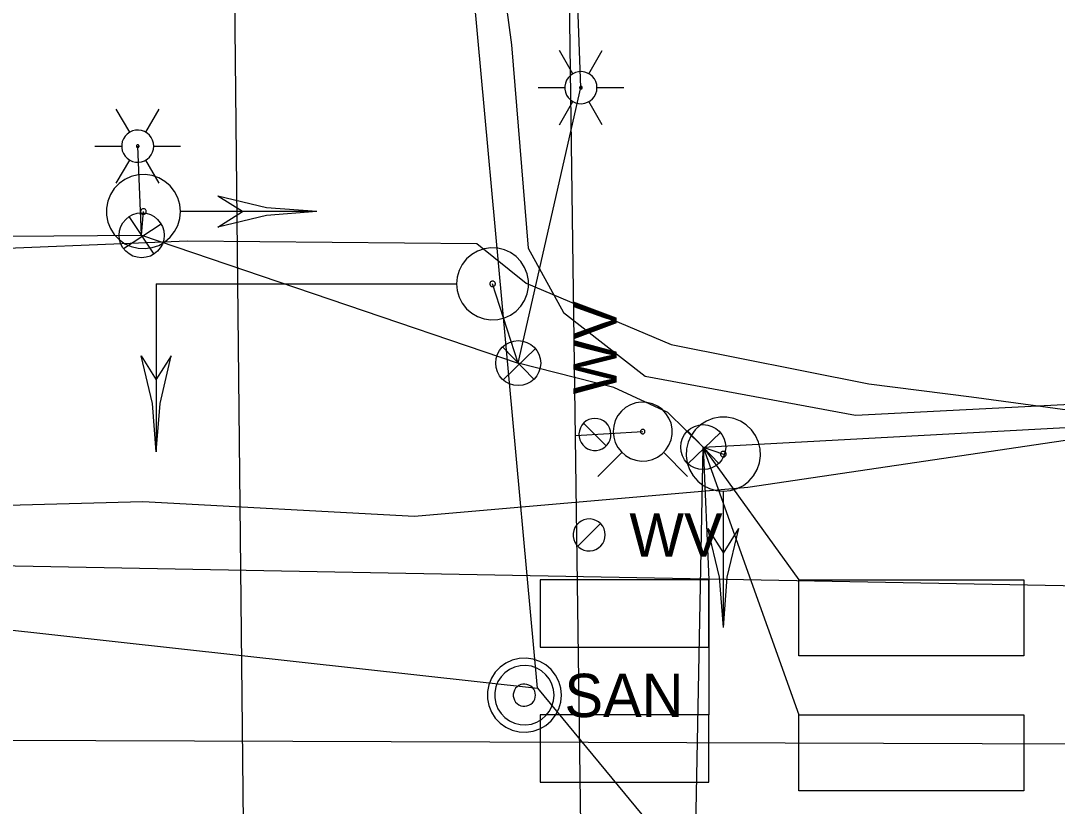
# Model space of a CAD drawing. Extents: x 600849 to 606371, y 330010 to 403088.
# Drawn here: x 605049.6 to 605141.7, y 332700 to 332769.8 of the extents above; entities that cross this region are included whole.
import ezdxf

# ---------------------------------------------------------------- set-up
doc = ezdxf.new("R2010")
doc.units = 0
for name, color, linetype in [('E_LTG', 7, 'Continuous'), ('E_LTG_CID', 7, 'Continuous'), ('E_SIG', 7, 'Continuous'), ('E_SIG_Conduit', 7, 'Continuous'), ('E_UTL_E_UG', 7, 'Continuous'), ('E_UTL_G_UG', 7, 'Continuous'), ('E_UTL_Loop_UG', 7, 'Continuous'), ('E_UTL_SAN', 7, 'Continuous'), ('E_UTL_SAN_UG', 7, 'Continuous'), ('E_UTL_T_UG', 7, 'Continuous'), ('E_UTL_TV_UG', 7, 'Continuous'), ('E_UTL_W', 7, 'Continuous'), ('E_UTL_W_UG', 7, 'Continuous'), ('E_UTL_WHydrant', 7, 'Continuous')]:
    doc.layers.add(name, color=color, linetype=linetype)

# ---------------------------------------------------------------- blocks, each defined once
blk = doc.blocks.new('_U303')
at = {"layer": 'E_SIG'}
for p, q in [((0, 6.1), (0, -6.1)), ((-6.09, 0.4), (6.1, 0.4))]:
    blk.add_line(p, q, dxfattribs=at)
blk.add_circle((0, 0.01), 6.1, dxfattribs=at)
blk = doc.blocks.new('_U304')
at = {"layer": 'E_SIG'}
for p, q in [((0, 6.1), (0, -6.1)), ((-6.09, 0.4), (6.1, 0.4))]:
    blk.add_line(p, q, dxfattribs=at)
blk.add_circle((0, 0.01), 6.1, dxfattribs=at)
blk = doc.blocks.new('_U309')
at = {"layer": 'E_SIG'}
for p, q in [((0, 6.1), (0, -6.1)), ((-6.09, 0.4), (6.1, 0.4))]:
    blk.add_line(p, q, dxfattribs=at)
blk.add_circle((0, 0.01), 6.1, dxfattribs=at)

msp = doc.modelspace()

# ---------------------------------------------------------------- linework, layer by layer
at = {"layer": 'E_LTG'}
for points in [[(605098.635, 332765.082), (605097.444, 332767.144)], [(605100.064, 332765.082), (605101.255, 332767.144)], [(605100.779, 332763.844), (605100.753, 332764.115), (605100.676, 332764.376), (605100.552, 332764.617), (605100.384, 332764.831), (605100.179, 332765.008), (605099.943, 332765.144), (605099.687, 332765.233), (605099.418, 332765.272), (605099.146, 332765.259), (605098.882, 332765.195), (605098.635, 332765.082), (605098.414, 332764.924), (605098.227, 332764.728), (605098.08, 332764.499), (605097.979, 332764.247), (605097.927, 332763.98), (605097.927, 332763.709), (605097.979, 332763.442), (605098.08, 332763.19), (605098.227, 332762.961), (605098.414, 332762.765), (605098.635, 332762.607), (605098.882, 332762.494), (605099.146, 332762.43), (605099.418, 332762.417), (605099.687, 332762.456), (605099.943, 332762.545), (605100.179, 332762.68), (605100.384, 332762.858), (605100.552, 332763.072), (605100.676, 332763.313), (605100.753, 332763.574), (605100.779, 332763.844)], [(605100.779, 332763.844), (605100.753, 332764.115), (605100.676, 332764.376), (605100.552, 332764.617), (605100.384, 332764.831), (605100.179, 332765.008), (605099.943, 332765.144), (605099.687, 332765.233), (605099.418, 332765.272), (605099.146, 332765.259), (605098.882, 332765.195), (605098.635, 332765.082), (605098.414, 332764.924), (605098.227, 332764.728), (605098.08, 332764.499), (605097.979, 332764.247), (605097.927, 332763.98), (605097.927, 332763.709), (605097.979, 332763.442), (605098.08, 332763.19), (605098.227, 332762.961), (605098.414, 332762.765), (605098.635, 332762.607), (605098.882, 332762.494), (605099.146, 332762.43), (605099.418, 332762.417), (605099.687, 332762.456), (605099.943, 332762.545), (605100.179, 332762.68), (605100.384, 332762.858), (605100.552, 332763.072), (605100.676, 332763.313), (605100.753, 332763.574), (605100.779, 332763.844)], [(605100.779, 332763.844), (605100.753, 332764.115), (605100.676, 332764.376), (605100.552, 332764.617), (605100.384, 332764.831), (605100.179, 332765.008), (605099.943, 332765.144), (605099.687, 332765.233), (605099.418, 332765.272), (605099.146, 332765.259), (605098.882, 332765.195), (605098.635, 332765.082), (605098.414, 332764.924), (605098.227, 332764.728), (605098.08, 332764.499), (605097.979, 332764.247), (605097.927, 332763.98), (605097.927, 332763.709), (605097.979, 332763.442), (605098.08, 332763.19), (605098.227, 332762.961), (605098.414, 332762.765), (605098.635, 332762.607), (605098.882, 332762.494), (605099.146, 332762.43), (605099.418, 332762.417), (605099.687, 332762.456), (605099.943, 332762.545), (605100.179, 332762.68), (605100.384, 332762.858), (605100.552, 332763.072), (605100.676, 332763.313), (605100.753, 332763.574), (605100.779, 332763.844)], [(605095.539, 332763.844), (605097.921, 332763.844)], [(605099.469, 332763.844), (605099.467, 332763.867), (605099.46, 332763.889), (605099.45, 332763.909), (605099.436, 332763.927), (605099.419, 332763.941), (605099.399, 332763.953), (605099.378, 332763.96), (605099.355, 332763.963), (605099.333, 332763.962), (605099.311, 332763.957), (605099.29, 332763.948), (605099.272, 332763.934), (605099.256, 332763.918), (605099.244, 332763.899), (605099.236, 332763.878), (605099.231, 332763.856), (605099.231, 332763.833), (605099.236, 332763.811), (605099.244, 332763.79), (605099.256, 332763.771), (605099.272, 332763.754), (605099.29, 332763.741), (605099.311, 332763.732), (605099.333, 332763.727), (605099.355, 332763.726), (605099.378, 332763.729), (605099.399, 332763.736), (605099.419, 332763.747), (605099.436, 332763.762), (605099.45, 332763.78), (605099.46, 332763.8), (605099.467, 332763.822), (605099.469, 332763.844)], [(605100.779, 332763.844), (605103.16, 332763.844)], [(605097.444, 332760.544), (605098.635, 332762.607)], [(605101.255, 332760.544), (605100.064, 332762.607)], [(605059.241, 332759.879), (605058.051, 332761.941)], [(605060.67, 332759.879), (605061.861, 332761.941)], [(605061.385, 332758.641), (605061.359, 332758.912), (605061.283, 332759.173), (605061.158, 332759.414), (605060.99, 332759.628), (605060.785, 332759.805), (605060.549, 332759.941), (605060.293, 332760.03), (605060.024, 332760.069), (605059.753, 332760.056), (605059.489, 332759.992), (605059.241, 332759.879), (605059.02, 332759.721), (605058.833, 332759.525), (605058.686, 332759.296), (605058.585, 332759.044), (605058.533, 332758.777), (605058.533, 332758.506), (605058.585, 332758.239), (605058.686, 332757.987), (605058.833, 332757.758), (605059.02, 332757.562), (605059.241, 332757.404), (605059.489, 332757.291), (605059.753, 332757.227), (605060.024, 332757.214), (605060.293, 332757.253), (605060.549, 332757.342), (605060.785, 332757.477), (605060.99, 332757.655), (605061.158, 332757.869), (605061.283, 332758.11), (605061.359, 332758.371), (605061.385, 332758.641)], [(605061.385, 332758.641), (605061.359, 332758.912), (605061.283, 332759.173), (605061.158, 332759.414), (605060.99, 332759.628), (605060.785, 332759.805), (605060.549, 332759.941), (605060.293, 332760.03), (605060.024, 332760.069), (605059.753, 332760.056), (605059.489, 332759.992), (605059.241, 332759.879), (605059.02, 332759.721), (605058.833, 332759.525), (605058.686, 332759.296), (605058.585, 332759.044), (605058.533, 332758.777), (605058.533, 332758.506), (605058.585, 332758.239), (605058.686, 332757.987), (605058.833, 332757.758), (605059.02, 332757.562), (605059.241, 332757.404), (605059.489, 332757.291), (605059.753, 332757.227), (605060.024, 332757.214), (605060.293, 332757.253), (605060.549, 332757.342), (605060.785, 332757.477), (605060.99, 332757.655), (605061.158, 332757.869), (605061.283, 332758.11), (605061.359, 332758.371), (605061.385, 332758.641)], [(605061.385, 332758.641), (605061.359, 332758.912), (605061.283, 332759.173), (605061.158, 332759.414), (605060.99, 332759.628), (605060.785, 332759.805), (605060.549, 332759.941), (605060.293, 332760.03), (605060.024, 332760.069), (605059.753, 332760.056), (605059.489, 332759.992), (605059.241, 332759.879), (605059.02, 332759.721), (605058.833, 332759.525), (605058.686, 332759.296), (605058.585, 332759.044), (605058.533, 332758.777), (605058.533, 332758.506), (605058.585, 332758.239), (605058.686, 332757.987), (605058.833, 332757.758), (605059.02, 332757.562), (605059.241, 332757.404), (605059.489, 332757.291), (605059.753, 332757.227), (605060.024, 332757.214), (605060.293, 332757.253), (605060.549, 332757.342), (605060.785, 332757.477), (605060.99, 332757.655), (605061.158, 332757.869), (605061.283, 332758.11), (605061.359, 332758.371), (605061.385, 332758.641)], [(605056.145, 332758.641), (605058.527, 332758.641)], [(605060.075, 332758.641), (605060.073, 332758.664), (605060.066, 332758.686), (605060.056, 332758.706), (605060.042, 332758.724), (605060.025, 332758.738), (605060.005, 332758.75), (605059.984, 332758.757), (605059.962, 332758.76), (605059.939, 332758.759), (605059.917, 332758.754), (605059.896, 332758.745), (605059.878, 332758.731), (605059.862, 332758.715), (605059.85, 332758.696), (605059.842, 332758.675), (605059.837, 332758.653), (605059.837, 332758.63), (605059.842, 332758.608), (605059.85, 332758.587), (605059.862, 332758.568), (605059.878, 332758.551), (605059.896, 332758.538), (605059.917, 332758.529), (605059.939, 332758.524), (605059.962, 332758.523), (605059.984, 332758.526), (605060.005, 332758.533), (605060.025, 332758.544), (605060.042, 332758.559), (605060.056, 332758.577), (605060.066, 332758.597), (605060.073, 332758.619), (605060.075, 332758.641)], [(605061.385, 332758.641), (605063.767, 332758.641)], [(605058.051, 332755.341), (605059.241, 332757.404)], [(605061.861, 332755.341), (605060.67, 332757.404)]]:
    msp.add_lwpolyline(points, dxfattribs=at)
at = {"layer": 'E_LTG_CID'}
for points in [[(605093.776, 332739.36), (605099.35, 332763.844), (605096.21, 332849.584), (605096.68, 332851.604), (605079.02, 332888.844)], [(605060.303, 332750.724), (605059.956, 332758.641)]]:
    msp.add_lwpolyline(points, dxfattribs=at)
at = {"layer": 'E_SIG'}
for points in [[(605063.763, 332752.827), (605063.703, 332753.452), (605063.526, 332754.053), (605063.239, 332754.611), (605062.851, 332755.104), (605062.377, 332755.515), (605061.834, 332755.829), (605061.241, 332756.034), (605060.62, 332756.123), (605059.993, 332756.093), (605059.383, 332755.945), (605058.813, 332755.685), (605058.302, 332755.321), (605057.869, 332754.867), (605057.53, 332754.339), (605057.296, 332753.757), (605057.178, 332753.141), (605057.178, 332752.513), (605057.296, 332751.897), (605057.53, 332751.315), (605057.869, 332750.787), (605058.302, 332750.333), (605058.813, 332749.969), (605059.383, 332749.708), (605059.993, 332749.561), (605060.62, 332749.531), (605061.241, 332749.62), (605061.834, 332749.825), (605062.377, 332750.139), (605062.851, 332750.55), (605063.239, 332751.043), (605063.526, 332751.601), (605063.703, 332752.202), (605063.763, 332752.827)], [(605069.263, 332752.826), (605067.063, 332754.203)], [(605075.863, 332752.827), (605071.409, 332753.173), (605067.063, 332754.202)], [(605060.715, 332752.827), (605060.711, 332752.875), (605060.697, 332752.921), (605060.675, 332752.963), (605060.645, 332753.001), (605060.609, 332753.033), (605060.568, 332753.057), (605060.522, 332753.072), (605060.475, 332753.079), (605060.427, 332753.077), (605060.38, 332753.066), (605060.336, 332753.046), (605060.297, 332753.018), (605060.264, 332752.983), (605060.238, 332752.943), (605060.221, 332752.898), (605060.211, 332752.851), (605060.211, 332752.803), (605060.221, 332752.756), (605060.238, 332752.711), (605060.264, 332752.671), (605060.297, 332752.636), (605060.336, 332752.608), (605060.38, 332752.588), (605060.427, 332752.577), (605060.475, 332752.575), (605060.522, 332752.582), (605060.568, 332752.597), (605060.609, 332752.621), (605060.645, 332752.653), (605060.675, 332752.691), (605060.697, 332752.733), (605060.711, 332752.779), (605060.715, 332752.827)], [(605075.862, 332752.826), (605063.821, 332752.826)], [(605075.863, 332752.827), (605071.409, 332752.481), (605067.063, 332751.452)], [(605067.063, 332751.454), (605069.263, 332752.826)], [(605088.299, 332746.402), (605088.357, 332745.796), (605088.529, 332745.212), (605088.808, 332744.67), (605089.184, 332744.192), (605089.644, 332743.793), (605090.172, 332743.489), (605090.747, 332743.289), (605091.35, 332743.203), (605091.958, 332743.232), (605092.55, 332743.375), (605093.104, 332743.628), (605093.6, 332743.981), (605094.02, 332744.422), (605094.349, 332744.934), (605094.575, 332745.5), (605094.691, 332746.098), (605094.691, 332746.707), (605094.575, 332747.304), (605094.349, 332747.87), (605094.02, 332748.382), (605093.6, 332748.823), (605093.104, 332749.176), (605092.55, 332749.429), (605091.958, 332749.572), (605091.35, 332749.601), (605090.747, 332749.515), (605090.172, 332749.316), (605089.644, 332749.011), (605089.184, 332748.612), (605088.808, 332748.134), (605088.529, 332747.592), (605088.357, 332747.008), (605088.299, 332746.402)], [(605091.257, 332746.402), (605091.262, 332746.356), (605091.275, 332746.311), (605091.296, 332746.27), (605091.325, 332746.233), (605091.36, 332746.202), (605091.4, 332746.179), (605091.444, 332746.164), (605091.491, 332746.157), (605091.537, 332746.16), (605091.582, 332746.171), (605091.625, 332746.19), (605091.663, 332746.217), (605091.695, 332746.251), (605091.72, 332746.29), (605091.737, 332746.333), (605091.746, 332746.379), (605091.746, 332746.425), (605091.737, 332746.471), (605091.72, 332746.514), (605091.695, 332746.553), (605091.663, 332746.587), (605091.625, 332746.614), (605091.582, 332746.634), (605091.537, 332746.645), (605091.491, 332746.647), (605091.444, 332746.64), (605091.4, 332746.625), (605091.36, 332746.602), (605091.325, 332746.571), (605091.296, 332746.534), (605091.275, 332746.493), (605091.262, 332746.448), (605091.257, 332746.402)], [(605061.608, 332746.401), (605088.247, 332746.401)], [(605061.608, 332746.401), (605061.608, 332731.455)], [(605069.082, 332746.401), (605069.082, 332746.401)], [(605060.271, 332739.995), (605061.608, 332737.86)], [(605061.608, 332731.455), (605061.272, 332735.777), (605060.273, 332739.996)], [(605061.608, 332731.455), (605061.944, 332735.777), (605062.943, 332739.996)], [(605061.608, 332737.86), (605062.945, 332739.995)], [(605112.012, 332727.96), (605112.637, 332728.019), (605113.239, 332728.196), (605113.796, 332728.484), (605114.29, 332728.871), (605114.7, 332729.346), (605115.014, 332729.889), (605115.219, 332730.482), (605115.309, 332731.103), (605115.279, 332731.729), (605115.131, 332732.339), (605114.87, 332732.91), (605114.506, 332733.421), (605114.052, 332733.854), (605113.524, 332734.193), (605112.942, 332734.426), (605112.326, 332734.545), (605111.699, 332734.545), (605111.083, 332734.426), (605110.5, 332734.193), (605109.972, 332733.854), (605109.518, 332733.421), (605109.154, 332732.91), (605108.894, 332732.339), (605108.746, 332731.729), (605108.716, 332731.103), (605108.805, 332730.482), (605109.01, 332729.889), (605109.324, 332729.346), (605109.735, 332728.871), (605110.228, 332728.484), (605110.786, 332728.196), (605111.388, 332728.019), (605112.012, 332727.96)], [(605112.012, 332731.007), (605112.06, 332731.012), (605112.106, 332731.025), (605112.149, 332731.047), (605112.186, 332731.077), (605112.218, 332731.113), (605112.242, 332731.155), (605112.258, 332731.2), (605112.264, 332731.248), (605112.262, 332731.296), (605112.251, 332731.342), (605112.231, 332731.386), (605112.203, 332731.425), (605112.168, 332731.458), (605112.128, 332731.484), (605112.083, 332731.502), (605112.036, 332731.511), (605111.988, 332731.511), (605111.941, 332731.502), (605111.897, 332731.484), (605111.856, 332731.458), (605111.822, 332731.425), (605111.794, 332731.386), (605111.774, 332731.342), (605111.762, 332731.296), (605111.76, 332731.248), (605111.767, 332731.2), (605111.783, 332731.155), (605111.807, 332731.113), (605111.838, 332731.077), (605111.876, 332731.047), (605111.918, 332731.025), (605111.965, 332731.012), (605112.012, 332731.007)], [(605112.011, 332715.86), (605112.011, 332727.902)], [(605112.012, 332715.86), (605111.666, 332720.313), (605110.637, 332724.66)], [(605110.639, 332724.659), (605112.011, 332722.459)], [(605112.011, 332722.459), (605113.388, 332724.659)], [(605112.012, 332715.86), (605112.358, 332720.313), (605113.387, 332724.66)]]:
    msp.add_lwpolyline(points, dxfattribs=at)
at = {"layer": 'E_SIG_Conduit'}
for points in [[(605060.303, 332750.724), (605060.462, 332752.827)], [(605007.43, 332680.058), (605011.085, 332731.736), (605007.188, 332737.782), (605016.504, 332738.934), (605013.444, 332750.366), (605060.303, 332750.724), (605093.776, 332739.36)], [(605093.776, 332739.36), (605091.503, 332746.403)], [(605110.222, 332731.892), (605107.07, 332734.971), (605102.28, 332737.181), (605093.776, 332739.36)], [(605007.43, 332680.058), (605024.307, 332657.096), (605054.734, 332656.67), (605096.421, 332660.59), (605109.197, 332679.537), (605110.222, 332731.892)], [(605110.222, 332731.892), (605112.013, 332731.261)]]:
    msp.add_lwpolyline(points, dxfattribs=at)
at = {"layer": 'E_UTL_E_UG'}
msp.add_line((604415.867, 332733.335), (605162.932, 332719.179), dxfattribs=at)
msp.add_lwpolyline([(605110.222, 332731.892), (605148.964, 332733.987), (605164.944, 332733.467)], dxfattribs=at)
at = {"layer": 'E_UTL_G_UG'}
msp.add_lwpolyline([(605069.907, 332651.643), (605069.52, 332684.313), (605067.35, 332890.684)], dxfattribs=at)
at = {"layer": 'E_UTL_Loop_UG'}
for p, q in [((605110.222, 332731.892), (605110.716, 332720.094)), ((605110.222, 332731.892), (605118.716, 332720.094)), ((605110.222, 332731.892), (605118.716, 332708.094)), ((605110.716, 332720.094), (605110.716, 332708.094))]:
    msp.add_line(p, q, dxfattribs=at)
for points in [[(605110.716, 332714.094), (605110.716, 332720.094), (605095.716, 332720.094), (605095.716, 332714.094), (605110.716, 332714.094)], [(605138.716, 332713.341), (605118.716, 332713.341), (605118.716, 332720.094), (605138.716, 332720.094), (605138.716, 332713.341)], [(605110.716, 332702.094), (605110.716, 332708.094), (605095.716, 332708.094), (605095.716, 332702.094), (605110.716, 332702.094)], [(605138.716, 332701.341), (605118.716, 332701.341), (605118.716, 332708.094), (605138.716, 332708.094), (605138.716, 332701.341)]]:
    msp.add_lwpolyline(points, dxfattribs=at)
at = {"layer": 'E_UTL_SAN'}
for points in [[(605097.624, 332709.836), (605097.565, 332710.46), (605097.388, 332711.062), (605097.101, 332711.62), (605096.713, 332712.113), (605096.239, 332712.524), (605095.695, 332712.838), (605095.102, 332713.043), (605094.482, 332713.132), (605093.855, 332713.102), (605093.245, 332712.954), (605092.674, 332712.694), (605092.163, 332712.33), (605091.731, 332711.876), (605091.391, 332711.348), (605091.158, 332710.765), (605091.039, 332710.149), (605091.039, 332709.522), (605091.158, 332708.906), (605091.391, 332708.324), (605091.731, 332707.796), (605092.163, 332707.342), (605092.674, 332706.978), (605093.245, 332706.717), (605093.855, 332706.569), (605094.482, 332706.539), (605095.102, 332706.629), (605095.695, 332706.834), (605096.239, 332707.148), (605096.713, 332707.558), (605097.101, 332708.052), (605097.388, 332708.609), (605097.565, 332709.211), (605097.624, 332709.836)], [(605096.964, 332709.836), (605096.917, 332710.335), (605096.775, 332710.817), (605096.545, 332711.263), (605096.235, 332711.658), (605095.856, 332711.986), (605095.421, 332712.237), (605094.947, 332712.401), (605094.45, 332712.473), (605093.949, 332712.449), (605093.461, 332712.331), (605093.004, 332712.122), (605092.596, 332711.831), (605092.249, 332711.468), (605091.978, 332711.045), (605091.791, 332710.579), (605091.696, 332710.087), (605091.696, 332709.585), (605091.791, 332709.092), (605091.978, 332708.626), (605092.249, 332708.204), (605092.596, 332707.841), (605093.004, 332707.549), (605093.461, 332707.341), (605093.949, 332707.223), (605094.45, 332707.199), (605094.947, 332707.27), (605095.421, 332707.434), (605095.856, 332707.685), (605096.235, 332708.014), (605096.545, 332708.408), (605096.775, 332708.855), (605096.917, 332709.336), (605096.964, 332709.836)], [(605095.314, 332709.836), (605095.297, 332710.023), (605095.244, 332710.204), (605095.157, 332710.371), (605095.041, 332710.519), (605094.899, 332710.642), (605094.736, 332710.736), (605094.558, 332710.798), (605094.372, 332710.825), (605094.184, 332710.816), (605094.001, 332710.771), (605093.829, 332710.693), (605093.676, 332710.584), (605093.546, 332710.448), (605093.445, 332710.289), (605093.375, 332710.115), (605093.339, 332709.93), (605093.339, 332709.742), (605093.375, 332709.557), (605093.445, 332709.382), (605093.546, 332709.224), (605093.676, 332709.088), (605093.829, 332708.978), (605094.001, 332708.9), (605094.184, 332708.856), (605094.372, 332708.847), (605094.558, 332708.874), (605094.736, 332708.935), (605094.899, 332709.029), (605095.041, 332709.153), (605095.157, 332709.3), (605095.244, 332709.468), (605095.297, 332709.648), (605095.314, 332709.836)]]:
    msp.add_lwpolyline(points, dxfattribs=at)
at = {"layer": 'E_UTL_SAN_UG'}
for p, q in [((605095.505, 332710.464), (605061.781, 333078.09)), ((604993.056, 332721.79), (605095.505, 332710.464)), ((605095.505, 332710.464), (605139.844, 332656.789))]:
    msp.add_line(p, q, dxfattribs=at)
at = {"layer": 'E_UTL_T_UG'}
msp.add_line((604981.816, 332706.044), (605422.081, 332704.551), dxfattribs=at)
at = {"layer": 'E_UTL_TV_UG'}
for points in [[(605089.64, 332794.124), (605093.186, 332767.662), (605094.663, 332749.565), (605097.808, 332743.855), (605105.065, 332738.206), (605123.764, 332734.728), (605152.114, 332736.192), (605180.443, 332736.771), (605218.749, 332736.615), (605243.646, 332735.763), (605245.889, 332735.14), (605250.732, 332728.152), (605251.666, 332726.557)], [(604667.794, 332752.275), (604716.523, 332751.286), (604772.473, 332750.78), (604802.275, 332745.127), (604821.107, 332741.835), (604839.236, 332737.015), (604851.386, 332734.26), (604870.699, 332730.275), (604882.931, 332728.13), (604900.247, 332727.489), (604950.981, 332727.08), (604995.392, 332726.287), (605022.191, 332726.026), (605060.407, 332727.045), (605084.559, 332725.744), (605114.198, 332728.338), (605148.015, 332733.348)], [(604916.228, 332736.122), (604975.491, 332735.631), (604992.966, 332736.893), (605003.39, 332739.416), (605012.687, 332741.023), (605017.027, 332745.713), (605042.522, 332749.334), (605064.377, 332750.232), (605090.092, 332749.989), (605094.482, 332746.45), (605107.382, 332741.003), (605124.946, 332737.504), (605134.081, 332736.347), (605152.236, 332733.898)]]:
    msp.add_lwpolyline(points, dxfattribs=at)
at = {"layer": 'E_UTL_W'}
for points in [[(605100.599, 332734.437), (605100.329, 332734.411), (605100.069, 332734.334), (605099.828, 332734.21), (605099.615, 332734.043), (605099.437, 332733.838), (605099.302, 332733.603), (605099.213, 332733.347), (605099.174, 332733.078), (605099.187, 332732.808), (605099.251, 332732.544), (605099.364, 332732.298), (605099.521, 332732.077), (605099.717, 332731.89), (605099.945, 332731.743), (605100.197, 332731.642), (605100.463, 332731.591), (605100.734, 332731.591), (605101, 332731.642), (605101.252, 332731.743), (605101.48, 332731.89), (605101.676, 332732.077), (605101.834, 332732.298), (605101.946, 332732.544), (605102.01, 332732.808), (605102.023, 332733.078), (605101.984, 332733.347), (605101.896, 332733.603), (605101.76, 332733.838), (605101.583, 332734.043), (605101.37, 332734.21), (605101.129, 332734.334), (605100.869, 332734.411), (605100.599, 332734.437)], [(605101.607, 332732.002), (605099.591, 332734.019)], [(605101.517, 332724.081), (605101.491, 332724.351), (605101.415, 332724.611), (605101.29, 332724.852), (605101.123, 332725.065), (605100.918, 332725.242), (605100.683, 332725.378), (605100.427, 332725.466), (605100.159, 332725.505), (605099.888, 332725.492), (605099.625, 332725.428), (605099.378, 332725.316), (605099.157, 332725.158), (605098.97, 332724.962), (605098.824, 332724.734), (605098.723, 332724.482), (605098.671, 332724.216), (605098.671, 332723.945), (605098.723, 332723.679), (605098.824, 332723.427), (605098.97, 332723.199), (605099.157, 332723.003), (605099.378, 332722.846), (605099.625, 332722.733), (605099.888, 332722.669), (605100.159, 332722.656), (605100.427, 332722.695), (605100.683, 332722.784), (605100.918, 332722.919), (605101.123, 332723.097), (605101.29, 332723.31), (605101.415, 332723.551), (605101.491, 332723.811), (605101.517, 332724.081)], [(605099.083, 332723.072), (605101.099, 332725.089)]]:
    msp.add_lwpolyline(points, dxfattribs=at)
at = {"layer": 'E_UTL_W_UG'}
msp.add_line((605098.991, 332724.065), (605097.885, 332804.289), dxfattribs=at)
for points in [[(605098.869, 332732.906), (605104.845, 332733.268)], [(605099.784, 332666.037), (605098.991, 332724.065)]]:
    msp.add_lwpolyline(points, dxfattribs=at)
at = {"layer": 'E_UTL_WHydrant'}
for points in [[(605102.222, 332733.267), (605102.27, 332732.771), (605102.41, 332732.293), (605102.639, 332731.849), (605102.947, 332731.457), (605103.324, 332731.131), (605103.755, 332730.882), (605104.227, 332730.718), (605104.72, 332730.647), (605105.218, 332730.671), (605105.703, 332730.789), (605106.156, 332730.996), (605106.563, 332731.285), (605106.907, 332731.646), (605107.176, 332732.065), (605107.362, 332732.528), (605107.456, 332733.018), (605107.456, 332733.517), (605107.362, 332734.006), (605107.176, 332734.469), (605106.907, 332734.889), (605106.563, 332735.249), (605106.156, 332735.539), (605105.703, 332735.746), (605105.218, 332735.863), (605104.72, 332735.887), (605104.227, 332735.816), (605103.755, 332735.653), (605103.324, 332735.404), (605102.947, 332735.077), (605102.639, 332734.685), (605102.41, 332734.242), (605102.27, 332733.764), (605102.222, 332733.267)], [(605104.644, 332733.267), (605104.648, 332733.229), (605104.659, 332733.193), (605104.676, 332733.159), (605104.7, 332733.129), (605104.729, 332733.104), (605104.762, 332733.085), (605104.798, 332733.072), (605104.835, 332733.067), (605104.874, 332733.069), (605104.911, 332733.078), (605104.945, 332733.094), (605104.976, 332733.116), (605105.003, 332733.143), (605105.023, 332733.175), (605105.037, 332733.211), (605105.045, 332733.248), (605105.045, 332733.286), (605105.037, 332733.324), (605105.023, 332733.359), (605105.003, 332733.391), (605104.976, 332733.419), (605104.945, 332733.441), (605104.911, 332733.457), (605104.874, 332733.466), (605104.835, 332733.468), (605104.798, 332733.462), (605104.762, 332733.45), (605104.729, 332733.431), (605104.7, 332733.406), (605104.676, 332733.376), (605104.659, 332733.342), (605104.648, 332733.305), (605104.644, 332733.267)], [(605103.009, 332731.432), (605100.867, 332729.29)], [(605106.679, 332731.432), (605108.822, 332729.29)]]:
    msp.add_lwpolyline(points, dxfattribs=at)

# ---------------------------------------------------------------- block references
at = {"layer": 'E_SIG', "xscale": 0.32808333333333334}
for name, p, yscale, rotation in [('_U309', (605060.303, 332750.724), 0.3280833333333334, -146.58217688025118), ('_U304', (605093.776, 332739.36), 0.3280833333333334, -135.9656687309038), ('_U303', (605110.222, 332731.892), 0.32808333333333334, -136.27764087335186)]:
    msp.add_blockref(name, p, dxfattribs=dict(at, yscale=yscale, rotation=rotation))

# ---------------------------------------------------------------- texts
at = {"layer": 'E_UTL_SAN'}
msp.add_text('SAN', height=3.8491, dxfattribs=at).set_placement((605097.888, 332707.89))
at = {"layer": 'E_UTL_W'}
msp.add_text('WV', height=3.85, rotation=90, dxfattribs=at).set_placement((605102.524, 332736.575))
msp.add_text('WV', height=3.85, dxfattribs=at).set_placement((605103.656, 332722.156))

doc.saveas('drawing.dxf')
